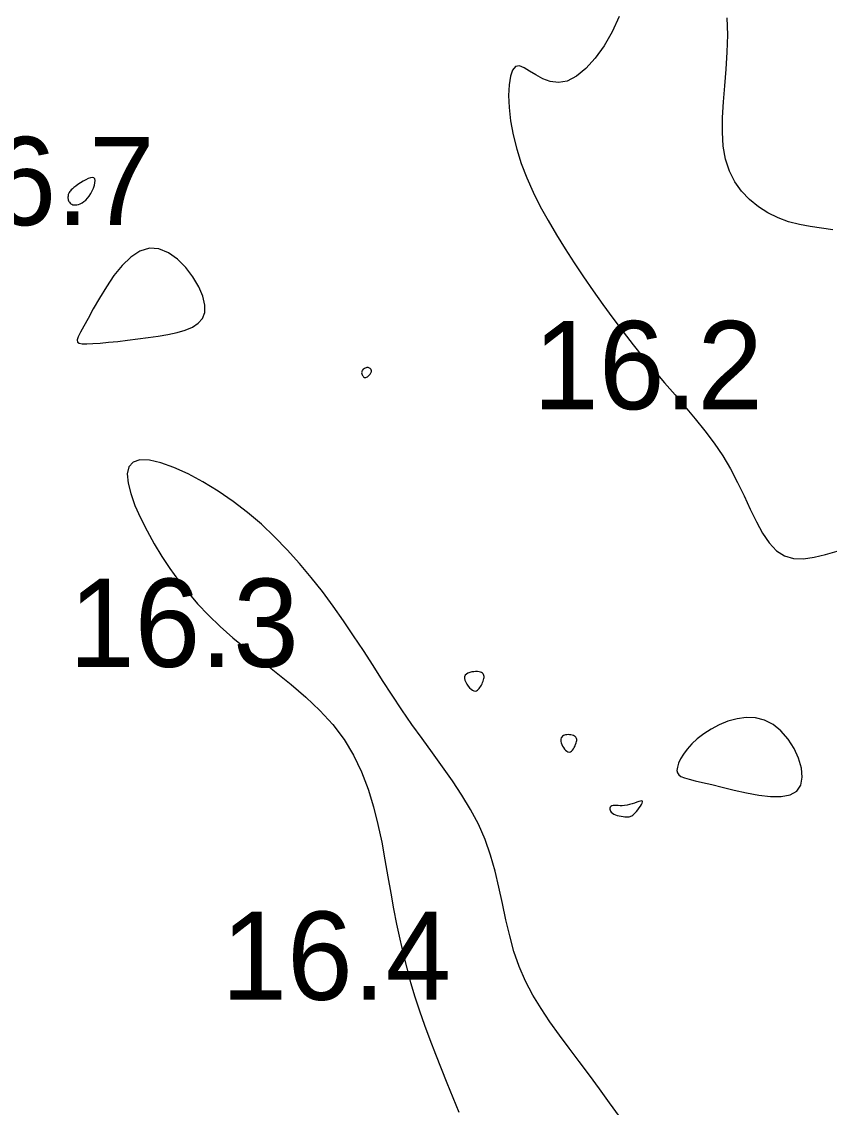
# Model space of a CAD drawing. Extents: x 3040093 to 3056816, y 408076 to 509144.
# Drawn here: x 3046205 to 3046250.7, y 434907 to 434968.5 of the extents above; entities that cross this region are included whole.
import ezdxf

# ---------------------------------------------------------------- set-up
doc = ezdxf.new("R2010")
doc.units = 0
doc.layers.add('V-CHAN-CONT-EL17', color=7, linetype='Continuous')
doc.layers.add('V-TOPO-SOUN-0610', color=7, linetype='Continuous')

msp = doc.modelspace()

# ---------------------------------------------------------------- linework, layer by layer
at = {"layer": 'V-CHAN-CONT-EL17'}
for points in [[(3046238.843, 434968.803), (3046238.45, 434967.938), (3046237.991, 434967.142), (3046237.487, 434966.439), (3046236.957, 434965.854), (3046236.42, 434965.414), (3046235.896, 434965.143), (3046235.4, 434965.055), (3046234.938, 434965.114), (3046234.512, 434965.275), (3046234.123, 434965.49), (3046233.774, 434965.714), (3046233.466, 434965.899), (3046233.2, 434965.999), (3046232.98, 434965.967), (3046232.807, 434965.769), (3046232.682, 434965.415), (3046232.607, 434964.928), (3046232.583, 434964.331), (3046232.613, 434963.646), (3046232.698, 434962.895), (3046232.84, 434962.101), (3046233.04, 434961.287), (3046233.298, 434960.472), (3046233.61, 434959.659), (3046233.971, 434958.848), (3046234.374, 434958.04), (3046234.814, 434957.235), (3046235.286, 434956.432), (3046235.782, 434955.633), (3046236.298, 434954.836), (3046236.828, 434954.043), (3046237.371, 434953.255), (3046237.926, 434952.475), (3046238.49, 434951.703), (3046239.062, 434950.942), (3046239.643, 434950.194), (3046240.229, 434949.462), (3046240.82, 434948.746), (3046241.413, 434948.047), (3046242.004, 434947.362), (3046242.587, 434946.683), (3046243.154, 434946.004), (3046243.699, 434945.319), (3046244.217, 434944.623), (3046244.702, 434943.908), (3046245.146, 434943.169), (3046245.547, 434942.404), (3046245.916, 434941.634), (3046246.266, 434940.881), (3046246.61, 434940.17), (3046246.961, 434939.526), (3046247.333, 434938.973), (3046247.741, 434938.534), (3046248.196, 434938.235), (3046248.709, 434938.09), (3046249.274, 434938.077), (3046249.883, 434938.163), (3046250.525, 434938.318), (3046251.193, 434938.509)], [(3046250.934, 434956.718), (3046250.293, 434956.809), (3046249.663, 434956.901), (3046249.045, 434957.015), (3046248.437, 434957.171), (3046247.841, 434957.388), (3046247.265, 434957.67), (3046246.722, 434958.015), (3046246.221, 434958.426), (3046245.774, 434958.901), (3046245.392, 434959.441), (3046245.085, 434960.046), (3046244.865, 434960.716), (3046244.738, 434961.451), (3046244.689, 434962.242), (3046244.7, 434963.084), (3046244.752, 434963.966), (3046244.826, 434964.883), (3046244.902, 434965.825), (3046244.963, 434966.784), (3046244.988, 434967.754), (3046244.963, 434968.727)], [(3046238.864, 434906.47), (3046238.288, 434907.246), (3046237.721, 434908.035), (3046237.154, 434908.819), (3046236.584, 434909.586), (3046236.015, 434910.34), (3046235.459, 434911.087), (3046234.923, 434911.834), (3046234.419, 434912.59), (3046233.954, 434913.36), (3046233.538, 434914.153), (3046233.18, 434914.976), (3046232.886, 434915.833), (3046232.643, 434916.718), (3046232.432, 434917.624), (3046232.236, 434918.542), (3046232.037, 434919.465), (3046231.818, 434920.383), (3046231.562, 434921.289), (3046231.25, 434922.175), (3046230.87, 434923.034), (3046230.428, 434923.87), (3046229.936, 434924.689), (3046229.404, 434925.494), (3046228.845, 434926.292), (3046228.268, 434927.088), (3046227.686, 434927.887), (3046227.109, 434928.695), (3046226.545, 434929.515), (3046225.994, 434930.345), (3046225.449, 434931.184), (3046224.906, 434932.027), (3046224.359, 434932.873), (3046223.804, 434933.717), (3046223.236, 434934.558), (3046222.649, 434935.391), (3046222.039, 434936.215), (3046221.404, 434937.025), (3046220.742, 434937.816), (3046220.053, 434938.584), (3046219.334, 434939.323), (3046218.584, 434940.031), (3046217.801, 434940.701), (3046216.985, 434941.331), (3046216.137, 434941.912), (3046215.279, 434942.434), (3046214.436, 434942.883), (3046213.632, 434943.246), (3046212.894, 434943.507), (3046212.245, 434943.655), (3046211.712, 434943.675), (3046211.319, 434943.554), (3046211.084, 434943.284), (3046210.996, 434942.882), (3046211.036, 434942.369), (3046211.187, 434941.768), (3046211.43, 434941.101), (3046211.746, 434940.39), (3046212.117, 434939.657), (3046212.525, 434938.925), (3046212.955, 434938.212), (3046213.41, 434937.519), (3046213.894, 434936.842), (3046214.414, 434936.179), (3046214.976, 434935.527), (3046215.586, 434934.881), (3046216.249, 434934.24), (3046216.971, 434933.601), (3046217.754, 434932.958), (3046218.58, 434932.307), (3046219.429, 434931.641), (3046220.279, 434930.952), (3046221.109, 434930.234), (3046221.898, 434929.481), (3046222.625, 434928.684), (3046223.267, 434927.839), (3046223.81, 434926.941), (3046224.26, 434925.998), (3046224.631, 434925.023), (3046224.936, 434924.026), (3046225.187, 434923.02), (3046225.397, 434922.017), (3046225.579, 434921.028), (3046225.747, 434920.065), (3046225.91, 434919.136), (3046226.075, 434918.239), (3046226.244, 434917.371), (3046226.421, 434916.524), (3046226.609, 434915.696), (3046226.812, 434914.879), (3046227.032, 434914.071), (3046227.272, 434913.264), (3046227.536, 434912.457), (3046227.821, 434911.646), (3046228.123, 434910.834), (3046228.438, 434910.018), (3046228.763, 434909.2), (3046229.094, 434908.38), (3046229.428, 434907.557), (3046229.761, 434906.731)]]:
    msp.add_lwpolyline(points, dxfattribs=at)
for points in [[(3046207.657, 434958.708), (3046207.647, 434958.662), (3046207.64, 434958.614), (3046207.636, 434958.566), (3046207.637, 434958.516), (3046207.643, 434958.466), (3046207.653, 434958.417), (3046207.669, 434958.367), (3046207.692, 434958.319), (3046207.72, 434958.273), (3046207.756, 434958.23), (3046207.799, 434958.193), (3046207.85, 434958.162), (3046207.909, 434958.139), (3046207.976, 434958.125), (3046208.053, 434958.122), (3046208.138, 434958.131), (3046208.232, 434958.154), (3046208.33, 434958.19), (3046208.433, 434958.242), (3046208.537, 434958.311), (3046208.64, 434958.396), (3046208.742, 434958.501), (3046208.84, 434958.624), (3046208.931, 434958.767), (3046209.012, 434958.923), (3046209.081, 434959.083), (3046209.133, 434959.239), (3046209.165, 434959.383), (3046209.173, 434959.508), (3046209.153, 434959.605), (3046209.104, 434959.666), (3046209.021, 434959.686), (3046208.911, 434959.669), (3046208.782, 434959.621), (3046208.639, 434959.552), (3046208.49, 434959.466), (3046208.342, 434959.372), (3046208.203, 434959.277), (3046208.079, 434959.186), (3046207.976, 434959.108), (3046207.892, 434959.039), (3046207.826, 434958.98), (3046207.775, 434958.928), (3046207.737, 434958.881), (3046207.708, 434958.837), (3046207.687, 434958.795), (3046207.671, 434958.753)], [(3046213.295, 434950.791), (3046213.812, 434950.899), (3046214.279, 434951.033), (3046214.683, 434951.202), (3046215.01, 434951.418), (3046215.246, 434951.691), (3046215.376, 434952.031), (3046215.387, 434952.449), (3046215.27, 434952.947), (3046215.038, 434953.494), (3046214.709, 434954.053), (3046214.301, 434954.585), (3046213.832, 434955.052), (3046213.321, 434955.415), (3046212.786, 434955.636), (3046212.244, 434955.677), (3046211.712, 434955.513), (3046211.198, 434955.171), (3046210.705, 434954.693), (3046210.241, 434954.119), (3046209.81, 434953.492), (3046209.418, 434952.851), (3046209.07, 434952.239), (3046208.771, 434951.696), (3046208.527, 434951.254), (3046208.341, 434950.911), (3046208.219, 434950.655), (3046208.164, 434950.473), (3046208.18, 434950.355), (3046208.272, 434950.287), (3046208.443, 434950.258), (3046208.699, 434950.256), (3046209.04, 434950.272), (3046209.455, 434950.301), (3046209.931, 434950.343), (3046210.454, 434950.397), (3046211.01, 434950.46), (3046211.586, 434950.533), (3046212.168, 434950.613), (3046212.742, 434950.698)], [(3046224.787, 434948.611), (3046224.803, 434948.643), (3046224.815, 434948.672), (3046224.821, 434948.699), (3046224.822, 434948.724), (3046224.819, 434948.748), (3046224.811, 434948.771), (3046224.799, 434948.795), (3046224.782, 434948.818), (3046224.761, 434948.841), (3046224.736, 434948.863), (3046224.708, 434948.881), (3046224.675, 434948.896), (3046224.64, 434948.907), (3046224.6, 434948.911), (3046224.558, 434948.909), (3046224.513, 434948.899), (3046224.466, 434948.882), (3046224.42, 434948.858), (3046224.377, 434948.828), (3046224.338, 434948.792), (3046224.305, 434948.752), (3046224.28, 434948.707), (3046224.266, 434948.659), (3046224.262, 434948.607), (3046224.27, 434948.555), (3046224.286, 434948.504), (3046224.31, 434948.457), (3046224.341, 434948.415), (3046224.377, 434948.381), (3046224.417, 434948.357), (3046224.459, 434948.346), (3046224.502, 434948.348), (3046224.545, 434948.362), (3046224.588, 434948.386), (3046224.63, 434948.418), (3046224.669, 434948.455), (3046224.705, 434948.495), (3046224.737, 434948.536), (3046224.765, 434948.575)], [(3046231.183, 434931.469), (3046231.166, 434931.52), (3046231.138, 434931.565), (3046231.1, 434931.603), (3046231.049, 434931.635), (3046230.986, 434931.66), (3046230.91, 434931.677), (3046230.821, 434931.687), (3046230.718, 434931.688), (3046230.606, 434931.68), (3046230.492, 434931.663), (3046230.382, 434931.634), (3046230.281, 434931.594), (3046230.195, 434931.541), (3046230.13, 434931.474), (3046230.093, 434931.392), (3046230.087, 434931.296), (3046230.109, 434931.19), (3046230.155, 434931.078), (3046230.218, 434930.967), (3046230.293, 434930.861), (3046230.377, 434930.766), (3046230.463, 434930.686), (3046230.546, 434930.628), (3046230.623, 434930.595), (3046230.692, 434930.585), (3046230.756, 434930.596), (3046230.813, 434930.624), (3046230.866, 434930.667), (3046230.915, 434930.721), (3046230.96, 434930.784), (3046231.002, 434930.853), (3046231.042, 434930.924), (3046231.079, 434930.997), (3046231.112, 434931.07), (3046231.141, 434931.144), (3046231.164, 434931.215), (3046231.18, 434931.285), (3046231.19, 434931.351), (3046231.191, 434931.413)], [(3046249.119, 434925.257), (3046249.201, 434925.704), (3046249.156, 434926.222), (3046248.997, 434926.778), (3046248.742, 434927.336), (3046248.406, 434927.865), (3046248.004, 434928.328), (3046247.553, 434928.693), (3046247.066, 434928.934), (3046246.557, 434929.057), (3046246.036, 434929.077), (3046245.514, 434929.01), (3046245.001, 434928.869), (3046244.509, 434928.671), (3046244.05, 434928.429), (3046243.632, 434928.159), (3046243.267, 434927.875), (3046242.954, 434927.584), (3046242.692, 434927.293), (3046242.481, 434927.01), (3046242.319, 434926.741), (3046242.204, 434926.493), (3046242.136, 434926.274), (3046242.114, 434926.089), (3046242.137, 434925.943), (3046242.211, 434925.829), (3046242.342, 434925.737), (3046242.536, 434925.659), (3046242.801, 434925.584), (3046243.142, 434925.503), (3046243.566, 434925.406), (3046244.079, 434925.284), (3046244.681, 434925.132), (3046245.347, 434924.966), (3046246.044, 434924.809), (3046246.742, 434924.683), (3046247.407, 434924.608), (3046248.009, 434924.608), (3046248.515, 434924.702), (3046248.893, 434924.915)], [(3046236.078, 434927.143), (3046236.14, 434927.181), (3046236.199, 434927.239), (3046236.252, 434927.31), (3046236.301, 434927.391), (3046236.343, 434927.477), (3046236.378, 434927.563), (3046236.406, 434927.645), (3046236.426, 434927.718), (3046236.437, 434927.782), (3046236.44, 434927.839), (3046236.433, 434927.889), (3046236.417, 434927.933), (3046236.391, 434927.971), (3046236.354, 434928.004), (3046236.308, 434928.033), (3046236.251, 434928.058), (3046236.185, 434928.08), (3046236.113, 434928.096), (3046236.037, 434928.107), (3046235.96, 434928.112), (3046235.884, 434928.11), (3046235.812, 434928.1), (3046235.745, 434928.082), (3046235.686, 434928.056), (3046235.636, 434928.02), (3046235.595, 434927.976), (3046235.564, 434927.924), (3046235.544, 434927.865), (3046235.536, 434927.797), (3046235.54, 434927.723), (3046235.558, 434927.642), (3046235.588, 434927.555), (3046235.63, 434927.466), (3046235.682, 434927.379), (3046235.741, 434927.298), (3046235.806, 434927.229), (3046235.874, 434927.174), (3046235.943, 434927.139), (3046236.012, 434927.127)], [(3046238.54, 434923.612), (3046238.633, 434923.571), (3046238.736, 434923.538), (3046238.844, 434923.51), (3046238.953, 434923.488), (3046239.061, 434923.472), (3046239.162, 434923.461), (3046239.253, 434923.454), (3046239.331, 434923.452), (3046239.399, 434923.455), (3046239.458, 434923.466), (3046239.512, 434923.485), (3046239.565, 434923.515), (3046239.619, 434923.557), (3046239.677, 434923.611), (3046239.742, 434923.681), (3046239.816, 434923.765), (3046239.894, 434923.861), (3046239.972, 434923.961), (3046240.044, 434924.061), (3046240.104, 434924.155), (3046240.147, 434924.237), (3046240.166, 434924.301), (3046240.158, 434924.342), (3046240.117, 434924.357), (3046240.048, 434924.348), (3046239.954, 434924.322), (3046239.841, 434924.283), (3046239.713, 434924.238), (3046239.576, 434924.191), (3046239.433, 434924.148), (3046239.291, 434924.115), (3046239.152, 434924.096), (3046239.019, 434924.088), (3046238.894, 434924.087), (3046238.777, 434924.091), (3046238.671, 434924.095), (3046238.576, 434924.096), (3046238.494, 434924.09), (3046238.426, 434924.073), (3046238.373, 434924.043), (3046238.337, 434924.001), (3046238.316, 434923.951), (3046238.311, 434923.894), (3046238.324, 434923.834), (3046238.352, 434923.773), (3046238.398, 434923.714), (3046238.461, 434923.659)]]:
    msp.add_lwpolyline(points, close=True, dxfattribs=at)

# ---------------------------------------------------------------- texts
at = {"layer": 'V-TOPO-SOUN-0610'}
for s, p in [('16.7 ', (3046199.533, 434956.98)), ('16.2 ', (3046233.973, 434946.55)), ('16.3 ', (3046207.693, 434931.95)), ('16.4 ', (3046216.323, 434913.09))]:
    msp.add_text(s, height=5, dxfattribs=at).set_placement(p)

doc.saveas('drawing.dxf')
